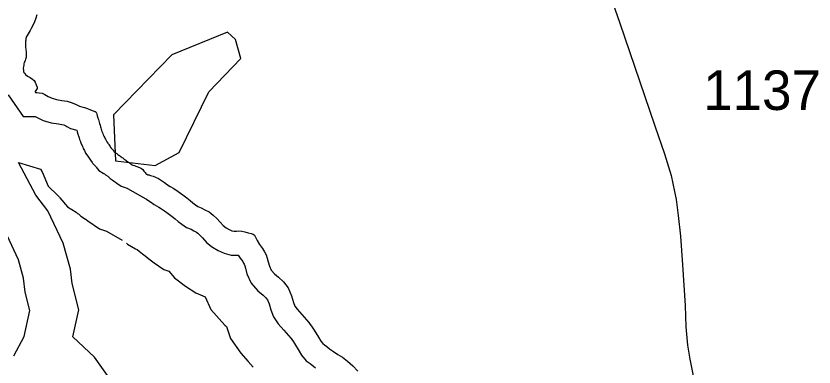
# Model space of a CAD drawing. Extents: x 1662474 to 1856135, y 779280 to 917889.
# Drawn here: x 1743777 to 1746298, y 791658 to 792768 of the extents above; entities that cross this region are included whole.
import ezdxf

# ---------------------------------------------------------------- set-up
doc = ezdxf.new("R2010")
doc.units = 0
for name, color, linetype in [('Exist Hydrographic Buffer Line', 7, 'Continuous'), ('Exist Hydrographic Lake Shore', 7, 'Continuous'), ('Exist Hydrographic Pond Under 1500 Sq Ft', 7, 'Continuous'), ('Exist Road Secondary Type 51 Attributed', 7, 'Continuous'), ('Exist Road Secondary Type 51 Number Label', 7, 'Continuous')]:
    doc.layers.add(name, color=color, linetype=linetype)

msp = doc.modelspace()

# ---------------------------------------------------------------- linework, layer by layer
at = {"layer": 'Exist Hydrographic Buffer Line'}
for points in [[(1743752.1, 792518.2), (1743799.9, 792450.6), (1743838, 792450.6), (1743844, 792447.2), (1743863.3, 792438), (1743888.6, 792430.1), (1743911.2, 792426.9), (1743921.6, 792425.4), (1743928, 792423.4), (1743934.8, 792420.5), (1743937.9, 792418.9), (1743949.3, 792412.6), (1743969, 792407.1), (1743970.5, 792402.7), (1743970.7, 792401.9), (1743972.3, 792394.1), (1743975, 792386.3), (1743976.2, 792382.4), (1743977.9, 792377.8), (1743980.3, 792370.9), (1743980.9, 792369.7), (1743981.7, 792367.1), (1743986.9, 792355.2), (1743988.1, 792352.9), (1743989.7, 792348.9), (1743993.5, 792342.4), (1743996.9, 792334.5), (1744004.1, 792324.7), (1744006.4, 792321.8), (1744010.6, 792315), (1744012.8, 792312.2), (1744017.7, 792304.6), (1744019.1, 792303.2), (1744020, 792301.8), (1744027.2, 792294), (1744028.7, 792292.1), (1744030.4, 792290.2), (1744039.2, 792279.5), (1744052.4, 792271.4), (1744053.2, 792270.9), (1744053.8, 792270.4), (1744056.7, 792268.5), (1744060.1, 792265.6), (1744067, 792261.3), (1744068, 792260.6), (1744074.3, 792254.2), (1744081.3, 792250.1), (1744085.4, 792247), (1744091.6, 792242.8), (1744095.3, 792239.5), (1744109.4, 792230.1), (1744121.7, 792225.6), (1744127.1, 792223.8), (1744128.3, 792223.4), (1744129.1, 792222.4), (1744186.7, 792189.7)], [(1744620, 790835.3), (1744548.2, 790841), (1744500, 790924.3), (1744460.4, 791008.7), (1744413.1, 791113.6), (1744385.9, 791165.9), (1744340.8, 791258.4), (1744286.9, 791338.2), (1744235.9, 791440.3), (1744210.7, 791467.7), (1744193.9, 791504.7), (1744185.3, 791513.2), (1744153.2, 791604.2), (1744074.8, 791618.9), (1744071.5, 791624.2), (1744025.3, 791688.9), (1743956.5, 791753.6), (1743975.2, 791839.2), (1743954, 791922.2), (1743948.8, 791967.8), (1743926.2, 792049.5), (1743878, 792152.3), (1743839.8, 792201.8), (1743785.4, 792305.2)], [(1743785.4, 792305.2), (1743854.3, 792283.6), (1743854.4, 792283.3), (1743859.2, 792274.9), (1743878.7, 792229.9), (1743908.1, 792201.9), (1743914.2, 792195.2), (1743914.2, 792195.2), (1743915.9, 792193.3), (1743939.4, 792164.9), (1743966.9, 792147.9), (1743971.5, 792144), (1743974, 792142.5), (1743981.8, 792134.7), (1743997.1, 792125.6), (1743997.3, 792125.5), (1743999, 792124.3), (1744003.5, 792120.3), (1744041.3, 792095.4), (1744063.2, 792087.3), (1744112.6, 792059.3)], [(1744186.7, 792189.7), (1744189.4, 792189.1), (1744193.8, 792186.1), (1744201.7, 792180.6), (1744213.2, 792171.7), (1744227.8, 792163.2), (1744237.1, 792158.3), (1744246.3, 792152.2), (1744258.2, 792143.2), (1744270, 792133.9), (1744279.6, 792126.3), (1744289.3, 792118.3), (1744300.5, 792110), (1744315.9, 792099.7), (1744330.3, 792093.6), (1744339.3, 792088.9), (1744346.9, 792085), (1744351.4, 792081.5), (1744358.1, 792075.2), (1744366.3, 792066.2), (1744380.4, 792050.4), (1744398.2, 792036.7), (1744415.2, 792026.1), (1744434.5, 792017.8), (1744456.8, 792012.2), (1744478.8, 792012.2), (1744478.9, 792012.3), (1744484.7, 792002.7), (1744493.5, 791991.3), (1744496, 791986.9), (1744498, 791982.9), (1744499.8, 791978.1), (1744501.9, 791971.2), (1744506.4, 791952.6), (1744520, 791922.9), (1744541.1, 791899), (1744557.8, 791885.3), (1744566.7, 791877.3), (1744571.3, 791871.1), (1744577, 791857.8), (1744582.6, 791839.2), (1744590.3, 791816.7), (1744605.6, 791794.4), (1744623.5, 791774.4), (1744638.3, 791757.3), (1744645.5, 791749.5), (1744646.1, 791748.6), (1744648.7, 791745.1), (1744653.7, 791737.5), (1744660.3, 791727), (1744668.4, 791713.2), (1744679.2, 791696.1), (1744694.2, 791677.7), (1744706.2, 791669), (1744711.2, 791664.9), (1744723.1, 791655.1)], [(1743770, 791693.5), (1743803.2, 791754.4), (1743821.1, 791836.5), (1743806.1, 791895.1), (1743801.1, 791939.2), (1743785, 791997.3), (1743749.2, 792073.7)], [(1744126.2, 792049.4), (1744129.2, 792047.1), (1744155, 792032), (1744160.3, 792029.2), (1744166.5, 792024.5), (1744177, 792016.2), (1744185.3, 792009.6), (1744196.7, 792000.2), (1744214, 791987.4), (1744244.5, 791967), (1744259.4, 791960.7), (1744277.9, 791940), (1744312.5, 791913.4), (1744345.5, 791892.7), (1744374.6, 791880.3), (1744392.8, 791840.4), (1744436.5, 791790.8), (1744442.2, 791786.2), (1744455.1, 791748.6), (1744487.4, 791701.6), (1744510.9, 791675.3), (1744526.3, 791657.6)]]:
    msp.add_lwpolyline(points, dxfattribs=at)
at = {"layer": 'Exist Hydrographic Lake Shore'}
for points in [[(1743842.5, 792771.2), (1743839.6, 792761.5), (1743835.4, 792749.7), (1743829.9, 792737.9), (1743824.9, 792728.8), (1743822, 792721.9), (1743818.9, 792716.4), (1743815.1, 792711.1), (1743811.8, 792705.9), (1743809.9, 792703.5), (1743809.6, 792700.4), (1743808.4, 792696.4), (1743808.1, 792691.7), (1743807.5, 792688.1), (1743807.2, 792683.3), (1743807.2, 792678.1), (1743807.5, 792670.2), (1743808.4, 792662.1), (1743808.9, 792653.1), (1743809.4, 792644.4), (1743808.9, 792636.9), (1743807.5, 792631.6), (1743805.8, 792627.7), (1743804.4, 792624), (1743803.1, 792620.6), (1743802.2, 792616.9), (1743801.8, 792612.7), (1743800.5, 792608.2), (1743799.6, 792602.2), (1743800.5, 792596.9), (1743801.2, 792592), (1743802, 792589.6), (1743803.6, 792587.2), (1743807.2, 792583.3), (1743813.6, 792578.1), (1743821.8, 792573.1), (1743829.4, 792568.1), (1743834.4, 792563.9), (1743837.8, 792558.4), (1743841.1, 792550.2), (1743843.5, 792543.4), (1743843.8, 792538.7)], [(1743843.8, 792538.7), (1743841.6, 792535.8), (1743839.6, 792532.4), (1743838, 792529.5), (1743837.2, 792527.7), (1743838.8, 792525.6), (1743842.5, 792525.6), (1743850, 792525.3), (1743859.2, 792524), (1743868.4, 792519.6), (1743878.6, 792513.8), (1743890.8, 792508), (1743905.1, 792503.5), (1743921.8, 792501.2), (1743938.2, 792498.8), (1743954.2, 792493.8), (1743966.9, 792488.3), (1743973.1, 792485.1), (1743977.9, 792482.5), (1743985.2, 792480.4), (1743993.9, 792479.1), (1744002.9, 792475.7), (1744012, 792471.5), (1744020.4, 792468.4), (1744027.2, 792466), (1744030.1, 792464.4), (1744031.1, 792462.3), (1744032.5, 792457.6), (1744033.5, 792452.4), (1744034.2, 792449.4), (1744035.4, 792446.3), (1744035.9, 792444.5), (1744037.2, 792440.8), (1744038.8, 792436.9), (1744040.1, 792432.4), (1744041.1, 792427.9), (1744042.8, 792423.2), (1744044, 792417.7), (1744044.8, 792414), (1744046.1, 792410.1), (1744047.1, 792406.9), (1744048.5, 792403.2), (1744049.5, 792400.4), (1744051.4, 792396.7), (1744052.6, 792392), (1744054.2, 792388.3), (1744056.1, 792384.9), (1744057.4, 792381.8), (1744059.5, 792378.1), (1744061.4, 792374.4), (1744062.4, 792372.1), (1744063.8, 792370.2), (1744066.9, 792366.2), (1744068.8, 792364.2), (1744070, 792361.6), (1744072.1, 792358.1), (1744074, 792355.8), (1744076, 792352.6), (1744077.4, 792351.3), (1744079.2, 792348.9), (1744080.5, 792346.8), (1744083.6, 792343.4), (1744086, 792340.6), (1744087.6, 792338.7), (1744089.1, 792336.9), (1744091.2, 792335.6), (1744093.9, 792334), (1744096, 792332.9), (1744099.1, 792330.3), (1744102.2, 792328.2), (1744104.4, 792326.4), (1744106.5, 792325.1), (1744109.6, 792323.2), (1744112.2, 792321.1), (1744114.4, 792319.6), (1744116.8, 792317.7), (1744118.2, 792316.4), (1744120.6, 792314), (1744124.1, 792311.9), (1744126.4, 792310.1), (1744129.4, 792307.8), (1744132.5, 792305.6), (1744135.6, 792303.5), (1744138.8, 792301.2), (1744141.1, 792299.1), (1744143.5, 792297.5), (1744146.4, 792296.4), (1744151.1, 792294.9), (1744155.6, 792293.3), (1744158.8, 792292.2), (1744161.4, 792291.2), (1744164.5, 792289.6), (1744167.6, 792288.8), (1744171.4, 792287), (1744173.6, 792285.9), (1744177.4, 792282.8), (1744181.2, 792277.8), (1744184.8, 792273.1), (1744186.8, 792270.4), (1744188.6, 792268.4)], [(1744188.6, 792268.4), (1744190.8, 792267.6), (1744193.9, 792266.2), (1744198.1, 792265.5), (1744201.5, 792263.6), (1744205.8, 792262.3), (1744210.6, 792261.2), (1744218, 792258.9), (1744226.8, 792254.4), (1744236.4, 792247.9), (1744246.1, 792241.1), (1744255.2, 792234), (1744264.2, 792228.8), (1744275.2, 792222.9), (1744289.6, 792213.5), (1744304.1, 792202.5), (1744316.5, 792192.8), (1744326.8, 792184.6), (1744335.6, 792177.3), (1744343.8, 792171.2), (1744351.6, 792166), (1744362.1, 792161.6), (1744373.9, 792155.5), (1744387.4, 792148.4), (1744400.1, 792138.7), (1744411.8, 792127.7), (1744422, 792116.4), (1744431.6, 792105.6), (1744441.1, 792098.3), (1744450, 792092.8), (1744458.5, 792089.1), (1744466, 792087.2), (1744473.6, 792087.2), (1744481.2, 792088.3), (1744490, 792087.2), (1744499.6, 792085.9), (1744510.4, 792082.8), (1744520.1, 792080.7), (1744526.8, 792078.3), (1744530.6, 792074.9), (1744533.5, 792068.9), (1744538.5, 792058.6), (1744546.6, 792045.2), (1744556.1, 792032.9), (1744562.4, 792021.9), (1744566.9, 792012.8), (1744570.8, 792002.5), (1744574.2, 791991.2), (1744577.6, 791977.3), (1744583.6, 791964.2), (1744593.4, 791953.1), (1744606.8, 791942.1), (1744622.5, 791927.9), (1744636.6, 791908.8), (1744647.6, 791883.6), (1744654, 791862.1), (1744657.9, 791850.8), (1744664.8, 791840.8), (1744679.8, 791824), (1744694.4, 791807.2), (1744702, 791798.8), (1744704.6, 791795.7), (1744706.8, 791792.8), (1744710.4, 791787.8), (1744716.8, 791778.1), (1744724.4, 791766), (1744732.5, 791752.1), (1744740.1, 791740), (1744746.1, 791732.7), (1744751.9, 791728.5), (1744758.8, 791722.9), (1744767.9, 791715.4), (1744779.8, 791707.5), (1744793.4, 791698), (1744808, 791688.9), (1744823.8, 791677.1), (1744840.9, 791661.8), (1744856.9, 791645.2)]]:
    msp.add_lwpolyline(points, dxfattribs=at)
at = {"layer": 'Exist Hydrographic Pond Under 1500 Sq Ft'}
msp.add_lwpolyline([(1744091.8, 792310.4), (1744216.7, 792294.8), (1744292.8, 792336), (1744385.7, 792527.7), (1744486.8, 792634), (1744470.8, 792693.3), (1744445.7, 792716.8), (1744269.8, 792644.9), (1744084.6, 792455), (1744091.8, 792310.4)], dxfattribs=at)
at = {"layer": 'Exist Road Secondary Type 51 Attributed'}
msp.add_lwpolyline([(1745630.3, 792902.4), (1745683.2, 792748.7), (1745795.7, 792420.2), (1745825.7, 792332.3), (1745846.7, 792263.3), (1745862.2, 792188.1), (1745868.6, 792137.1), (1745876.3, 792071.8), (1745883.1, 791981.6), (1745891.6, 791853), (1745893.2, 791785.7), (1745898.2, 791726.9), (1745905.9, 791683), (1745920.9, 791609.2), (1745994.7, 791350), (1746045.8, 791185.8)], dxfattribs=at)

# ---------------------------------------------------------------- texts
at = {"layer": 'Exist Road Secondary Type 51 Number Label'}
msp.add_text('1137', height=125, dxfattribs=at).set_placement((1745948.1, 792470.8))

doc.saveas('drawing.dxf')
